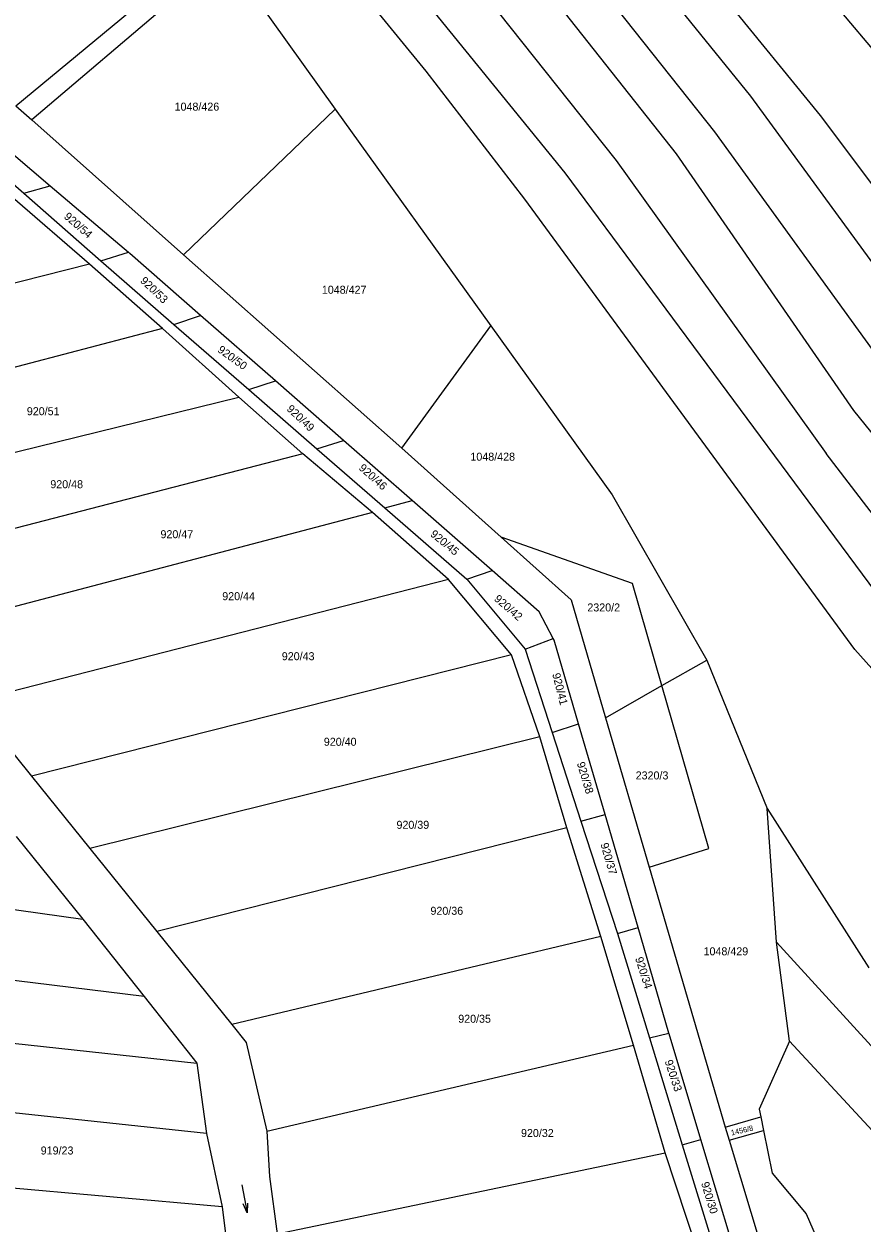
# Model space of a CAD drawing. Extents: x -580630 to -576196, y -1189024 to -1183567.
# Drawn here: x -578052.9 to -577874.8, y -1186279.1 to -1186024.3 of the extents above; entities that cross this region are included whole.
import ezdxf

# ---------------------------------------------------------------- set-up
doc = ezdxf.new("R2010")
doc.units = 0
for name, color, linetype in [('Vrstva 1', 7, 'Continuous'), ('Vrstva 18', 7, 'Continuous'), ('Vrstva 25', 7, 'Continuous'), ('Vrstva 6', 7, 'Continuous')]:
    doc.layers.add(name, color=color, linetype=linetype)

msp = doc.modelspace()

# ---------------------------------------------------------------- linework, layer by layer
at = {"layer": 'Vrstva 1'}
for p, q in [((-578054.62, -1186041.72), (-577977.72, -1185978.22)), ((-578010.16, -1186009.75), (-578051.22, -1186044.73)), ((-578054.62, -1186041.72), (-578051.22, -1186044.73)), ((-578064.7, -1186043.95), (-578047.28, -1186058.75)), ((-578051.22, -1186044.73), (-578018.95, -1186073.37)), ((-578047.28, -1186058.75), (-578030.67, -1186072.86)), ((-578030.67, -1186072.86), (-578030.36, -1186073.12)), ((-578015.32, -1186086.28), (-578030.36, -1186073.12)), ((-578018.95, -1186073.37), (-577972.59, -1186114.5)), ((-577999.43, -1186100.18), (-578015.32, -1186086.28)), ((-577984.95, -1186112.85), (-577999.43, -1186100.18)), ((-577970.4, -1186125.58), (-577984.95, -1186112.85)), ((-577972.59, -1186114.5), (-577951.45, -1186133.41)), ((-577953.39, -1186140.47), (-577970.4, -1186125.58)), ((-577951.45, -1186133.41), (-577936.58, -1186146.71)), ((-577923.52, -1186143.21), (-577951.45, -1186133.41)), ((-577943.36, -1186149.25), (-577953.39, -1186140.47)), ((-577917.28, -1186164.92), (-577923.52, -1186143.21)), ((-577936.58, -1186146.71), (-577929.27, -1186171.75)), ((-577940.38, -1186154.92), (-577943.36, -1186149.25)), ((-577940.19, -1186155.27), (-577940.38, -1186154.92)), ((-577934.99, -1186173.07), (-577940.19, -1186155.27)), ((-577907.32, -1186199.55), (-577917.28, -1186164.92)), ((-578064.02, -1186168.34), (-578051.28, -1186184.13)), ((-577929.37, -1186192.32), (-577934.99, -1186173.07)), ((-577929.27, -1186171.75), (-577919.99, -1186203.52)), ((-578051.28, -1186184.13), (-578038.87, -1186199.52)), ((-577922.37, -1186216.33), (-577929.37, -1186192.32)), ((-578054.53, -1186196.96), (-578040.35, -1186214.52)), ((-578038.87, -1186199.52), (-578024.64, -1186217.17)), ((-577919.99, -1186203.52), (-577907.32, -1186199.55)), ((-577919.99, -1186203.52), (-577903.87, -1186258.75)), ((-578040.35, -1186214.52), (-578027.32, -1186230.99)), ((-577915.82, -1186238.75), (-577922.37, -1186216.33)), ((-578024.64, -1186217.17), (-578008.7, -1186236.94)), ((-578027.32, -1186230.99), (-578016.11, -1186245.15)), ((-578008.7, -1186236.94), (-578005.61, -1186240.77)), ((-577915.78, -1186238.9), (-577915.82, -1186238.75)), ((-577909.02, -1186261.35), (-577915.78, -1186238.9)), ((-578005.61, -1186240.77), (-578001.24, -1186259.6)), ((-578016.11, -1186245.15), (-578014.04, -1186260.1)), ((-577903.87, -1186258.75), (-577896.29, -1186256.55)), ((-577896.29, -1186256.55), (-577895.72, -1186259.41)), ((-578014.04, -1186260.1), (-578010.76, -1186275.66)), ((-578001.24, -1186259.6), (-578000.65, -1186269.25)), ((-577903.87, -1186258.75), (-577903.03, -1186261.52)), ((-577903.03, -1186261.52), (-577895.72, -1186259.41)), ((-577902.36, -1186283.47), (-577909.02, -1186261.35)), ((-577903.03, -1186261.52), (-577875.27, -1186352.76)), ((-578000.65, -1186269.25), (-577999.07, -1186281.43)), ((-578010.76, -1186275.66), (-578008.58, -1186293.4))]:
    msp.add_line(p, q, dxfattribs=at)
at = {"layer": 'Vrstva 25'}
msp.add_line((-578006.539, -1186271.019), (-578005.461, -1186276.921), dxfattribs=at)
msp.add_lwpolyline([(-578005.329, -1186274.864), (-578005.461, -1186276.921), (-578006.312, -1186275.044)], dxfattribs=at)
at = {"layer": 'Vrstva 6'}
for p, q in [((-577965.35, -1185972.48), (-577906.15, -1186047.27)), ((-577972.41, -1185978.46), (-577914.26, -1186051.93)), ((-577980.86, -1185985.6), (-577927.03, -1186053.36)), ((-577989.62, -1185992.44), (-577937.94, -1186055.95)), ((-577833.85, -1186075.71), (-577901.2, -1185995.5)), ((-577967.38, -1186034.34), (-577996.56, -1185998.77)), ((-577883.6, -1186043.78), (-577917.14, -1186002.66)), ((-577924.75, -1186007.23), (-577898.45, -1186039.68)), ((-578010.16, -1186009.75), (-577986.7, -1186042.42)), ((-577946.42, -1186061.55), (-577967.38, -1186034.34)), ((-577898.45, -1186039.68), (-577859.16, -1186093.53)), ((-578018.95, -1186073.37), (-577986.7, -1186042.42)), ((-577986.7, -1186042.42), (-577953.64, -1186088.47)), ((-577847.81, -1186091.45), (-577883.6, -1186043.78)), ((-578069.76, -1186045.73), (-578052.86, -1186060.29)), ((-577906.15, -1186047.27), (-577866.62, -1186101.81)), ((-577927.03, -1186053.36), (-577882.41, -1186115.58)), ((-577914.26, -1186051.93), (-577876.59, -1186106.46)), ((-577937.94, -1186055.95), (-577868.52, -1186149.68)), ((-578052.86, -1186060.29), (-578047.28, -1186058.75)), ((-578038.93, -1186075.4), (-578055.28, -1186061.24)), ((-578052.86, -1186060.29), (-578036.55, -1186074.67)), ((-577876.32, -1186157.27), (-577946.42, -1186061.55)), ((-578036.55, -1186074.67), (-578030.67, -1186072.86)), ((-578038.93, -1186075.4), (-578122.7, -1186096.41)), ((-578023.4, -1186089.03), (-578038.93, -1186075.4)), ((-578036.55, -1186074.67), (-578020.98, -1186088.2)), ((-578020.98, -1186088.2), (-578015.32, -1186086.28)), ((-578023.4, -1186089.03), (-578110.03, -1186111.69)), ((-578007.23, -1186103.62), (-578023.4, -1186089.03)), ((-578020.98, -1186088.2), (-578005.08, -1186102.02)), ((-577972.59, -1186114.5), (-577953.64, -1186088.47)), ((-577953.64, -1186088.47), (-577927.85, -1186124.38)), ((-578005.08, -1186102.02), (-577999.43, -1186100.18)), ((-578005.08, -1186102.02), (-577990.61, -1186114.6)), ((-578098.44, -1186126.12), (-578007.23, -1186103.62)), ((-577993.6, -1186115.67), (-578007.23, -1186103.62)), ((-577876.59, -1186106.46), (-577856.52, -1186131.42)), ((-577990.61, -1186114.6), (-577984.95, -1186112.85)), ((-577990.61, -1186114.6), (-577976.14, -1186127.18)), ((-577993.6, -1186115.67), (-578086.98, -1186139.86)), ((-577978.81, -1186128.12), (-577993.6, -1186115.67)), ((-577864.07, -1186139.48), (-577882.41, -1186115.58)), ((-577927.85, -1186124.38), (-577907.77, -1186159.51)), ((-577976.14, -1186127.18), (-577970.4, -1186125.58)), ((-577976.14, -1186127.18), (-577958.75, -1186142.29)), ((-577978.81, -1186128.12), (-578075.83, -1186153.69)), ((-577962.64, -1186142.39), (-577978.81, -1186128.12)), ((-577958.75, -1186142.29), (-577953.39, -1186140.47)), ((-577962.64, -1186142.39), (-578064.02, -1186168.34)), ((-577949.24, -1186158.38), (-577962.64, -1186142.39)), ((-577958.75, -1186142.29), (-577946.38, -1186157.19)), ((-577946.38, -1186157.19), (-577940.38, -1186154.92)), ((-577949.24, -1186158.38), (-578051.28, -1186184.13)), ((-577943.22, -1186175.82), (-577949.24, -1186158.38)), ((-577946.38, -1186157.19), (-577940.62, -1186174.9)), ((-577840.04, -1186197.84), (-577876.32, -1186157.27)), ((-577917.28, -1186164.92), (-577907.77, -1186159.51)), ((-577907.77, -1186159.51), (-577894.92, -1186191.03)), ((-577929.27, -1186171.75), (-577917.28, -1186164.92)), ((-577940.62, -1186174.9), (-577934.99, -1186173.07)), ((-577943.22, -1186175.82), (-578038.87, -1186199.52)), ((-577937.51, -1186195.16), (-577943.22, -1186175.82)), ((-577940.62, -1186174.9), (-577934.5, -1186193.72)), ((-577894.92, -1186191.03), (-577873.34, -1186224.9)), ((-577892.97, -1186219.46), (-577894.92, -1186191.03)), ((-577934.5, -1186193.72), (-577929.37, -1186192.32)), ((-577934.5, -1186193.72), (-577926.75, -1186217.56)), ((-577937.51, -1186195.16), (-578024.64, -1186217.17)), ((-577930.28, -1186218.19), (-577937.51, -1186195.16)), ((-578134.16, -1186201.56), (-578040.35, -1186214.52)), ((-577926.75, -1186217.56), (-577922.37, -1186216.33)), ((-578027.32, -1186230.99), (-578122, -1186219.33)), ((-577930.28, -1186218.19), (-578008.7, -1186236.94)), ((-577923.3, -1186241.34), (-577930.28, -1186218.19)), ((-577926.75, -1186217.56), (-577919.94, -1186239.78)), ((-577842.73, -1186274.38), (-577892.97, -1186219.46)), ((-577890.18, -1186240.47), (-577892.97, -1186219.46)), ((-578111.39, -1186234.84), (-578016.11, -1186245.15)), ((-577919.94, -1186239.78), (-577915.82, -1186238.75)), ((-577919.94, -1186239.78), (-577912.98, -1186262.48)), ((-578001.24, -1186259.6), (-577923.3, -1186241.34)), ((-577916.6, -1186264.2), (-577923.3, -1186241.34)), ((-577890.18, -1186240.47), (-577896.62, -1186254.93)), ((-577855.1, -1186278.45), (-577890.18, -1186240.47)), ((-578014.04, -1186260.1), (-578100.44, -1186250.86)), ((-577896.62, -1186254.93), (-577896.29, -1186256.55)), ((-577895.72, -1186259.41), (-577893.89, -1186268.52)), ((-577912.98, -1186262.48), (-577909.02, -1186261.35)), ((-577912.98, -1186262.48), (-577906.14, -1186284.78)), ((-577999.07, -1186281.43), (-577916.6, -1186264.2)), ((-577909.65, -1186285.32), (-577916.6, -1186264.2)), ((-578010.76, -1186275.66), (-578089.66, -1186268.62)), ((-577893.89, -1186268.52), (-577886.62, -1186277.18)), ((-577886.62, -1186277.18), (-577873.98, -1186306.3))]:
    msp.add_line(p, q, dxfattribs=at)

# ---------------------------------------------------------------- texts
at = {"layer": 'Vrstva 18'}
for s, p in [('1048/426', (-578020.85, -1186042.76)), ('1048/427', (-577989.56, -1186081.66)), ('920/51', (-578052.252, -1186107.47)), ('1048/428', (-577957.99, -1186117.13)), ('920/48', (-578047.263, -1186122.98)), ('920/47', (-578023.853, -1186133.6)), ('920/44', (-578010.723, -1186146.77)), ('2320/2', (-577933.137, -1186149.16)), ('920/43', (-577998.07, -1186159.52)), ('920/40', (-577989.14, -1186177.7)), ('2320/3', (-577922.871, -1186184.85)), ('920/39', (-577973.7, -1186195.34)), ('920/36', (-577966.48, -1186213.61)), ('1048/429', (-577908.44, -1186222.22)), ('920/35', (-577960.577, -1186236.55)), ('920/32', (-577947.234, -1186260.83)), ('919/23', (-578049.305, -1186264.54))]:
    msp.add_text(s, height=1.7, dxfattribs=at).set_placement(p)
for s, height, rotation, p in [('920/54', 1.7, 318.96561, (-578044.501, -1186065.467)), ('920/53', 1.7, 316.38729, (-578028.294, -1186079.075)), ('920/50', 1.7, 324.4087, (-578011.864, -1186093.899)), ('920/49', 1.7, 316.50189, (-577997.173, -1186106.293)), ('920/46', 1.7, 318.22076, (-577981.839, -1186118.886)), ('920/45', 1.7, 320.45529, (-577966.662, -1186132.972)), ('920/42', 1.7, 319.13749, (-577953.089, -1186146.709)), ('920/41', 1.7, 284.35895, (-577940.621, -1186162.476)), ('920/38', 1.7, 286.82267, (-577935.393, -1186181.415)), ('920/37', 1.7, 286.24971, (-577930.375, -1186198.601)), ('920/34', 1.7, 287.7967, (-577923.007, -1186222.876)), ('920/33', 1.7, 288.14048, (-577916.729, -1186244.722)), ('1456/8', 1.14, 13.06344, (-577902.479, -1186260.512)), ('920/30', 1.7, 286.99456, (-577908.988, -1186270.643))]:
    msp.add_text(s, height=height, rotation=rotation, dxfattribs=at).set_placement(p)

doc.saveas('drawing.dxf')
